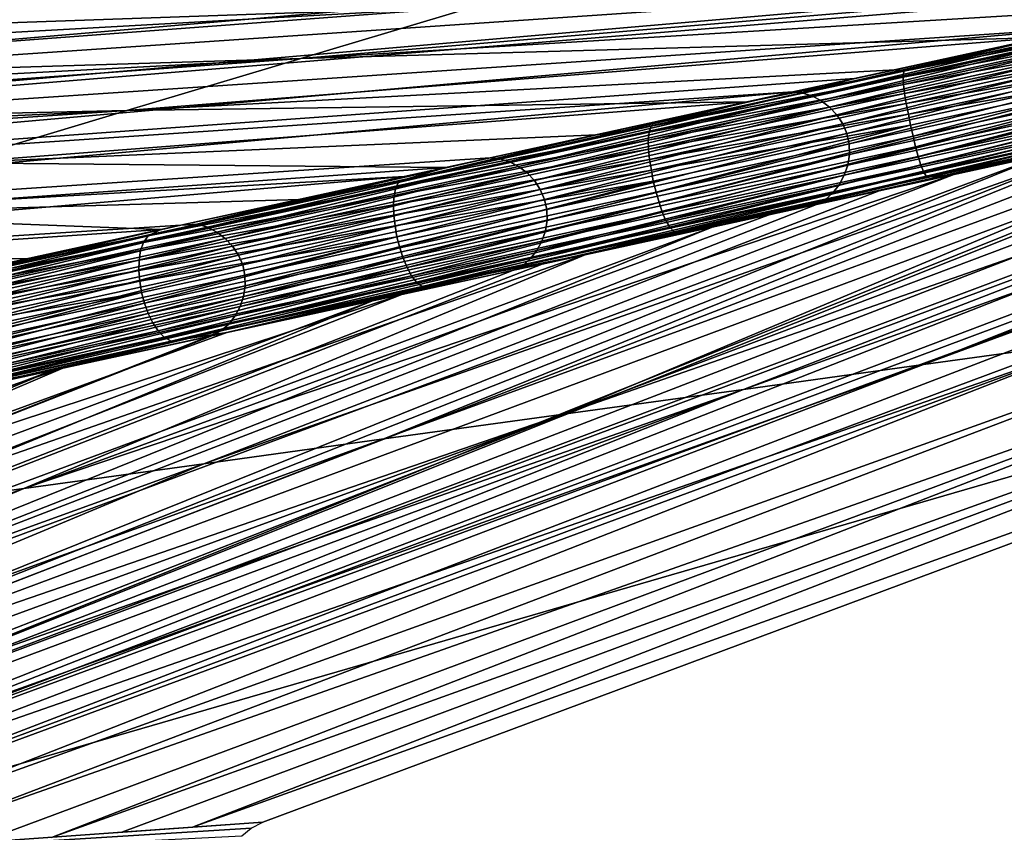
# Model space of a CAD drawing. Header units: millimetres. Extents: x -208 to -25, y 23 to 205.
# Tile 560 of 635: x -69 to -57, y 118 to 128. Entities that reach past the tile are written whole.
import ezdxf

# ---------------------------------------------------------------- set-up
doc = ezdxf.new("R2010")
doc.units = ezdxf.units.MM
doc.header["$LTSCALE"] = 65.185185
for name, color, linetype in [('162', 7, 'CONTINUOUS'), ('247', 7, 'CONTINUOUS'), ('329', 7, 'CONTINUOUS'), ('379', 7, 'CONTINUOUS'), ('412', 7, 'CONTINUOUS'), ('413', 7, 'CONTINUOUS'), ('453', 7, 'CONTINUOUS')]:
    doc.layers.add(name, color=color, linetype=linetype)

msp = doc.modelspace()

# ---------------------------------------------------------------- linework, layer by layer
at = {"layer": '162', "linetype": 'CONTINUOUS'}
for points in [[(-43.557, 128.947, 50.715), (-73.181, 117.555, 56.24), (-41.345, 129.428, 56.24), (-43.557, 128.947, 50.715)], [(-74.901, 117.433, 47.588), (-73.181, 117.555, 56.24), (-43.557, 128.947, 50.715), (-74.901, 117.433, 47.588)], [(-44.862, 128.664, 47.46), (-74.901, 117.433, 47.588), (-43.557, 128.947, 50.715), (-44.862, 128.664, 47.46)], [(-45.772, 128.466, 45.189), (-74.901, 117.433, 47.588), (-44.862, 128.664, 47.46), (-45.772, 128.466, 45.189)], [(-47.987, 127.983, 39.663), (-74.901, 117.433, 47.588), (-45.772, 128.466, 45.189), (-47.987, 127.983, 39.663)], [(-76.628, 117.31, 38.882), (-74.901, 117.433, 47.588), (-47.987, 127.983, 39.663), (-76.628, 117.31, 38.882)], [(-48.513, 127.869, 38.352), (-76.628, 117.31, 38.882), (-47.987, 127.983, 39.663), (-48.513, 127.869, 38.352)], [(-50.221, 127.498, 34.087), (-76.628, 117.31, 38.882), (-48.513, 127.869, 38.352), (-50.221, 127.498, 34.087)], [(-52.167, 127.074, 29.222), (-76.628, 117.31, 38.882), (-50.221, 127.498, 34.087), (-52.167, 127.074, 29.222)], [(-52.451, 127.013, 28.51), (-76.628, 117.31, 38.882), (-52.167, 127.074, 29.222), (-52.451, 127.013, 28.51)], [(-78.021, 117.506, 26.954), (-76.628, 117.31, 38.882), (-52.451, 127.013, 28.51), (-78.021, 117.506, 26.954)], [(-54.621, 126.541, 23.083), (-78.021, 117.506, 26.954), (-52.451, 127.013, 28.51), (-54.621, 126.541, 23.083)], [(-55.82, 126.28, 20.082), (-78.021, 117.506, 26.954), (-54.621, 126.541, 23.083), (-55.82, 126.28, 20.082)], [(-56.688, 126.092, 17.906), (-78.021, 117.506, 26.954), (-55.82, 126.28, 20.082), (-56.688, 126.092, 17.906)], [(-79.327, 117.691, 15.78), (-78.021, 117.506, 26.954), (-56.688, 126.092, 17.906), (-79.327, 117.691, 15.78)], [(-58.693, 125.656, 12.88), (-79.327, 117.691, 15.78), (-56.688, 126.092, 17.906), (-58.693, 125.656, 12.88)], [(-59.444, 125.492, 10.997), (-79.327, 117.691, 15.78), (-58.693, 125.656, 12.88), (-59.444, 125.492, 10.997)], [(-60.7, 125.219, 7.853), (-79.327, 117.691, 15.78), (-59.444, 125.492, 10.997), (-60.7, 125.219, 7.853)], [(-80.547, 117.863, 5.358), (-79.327, 117.691, 15.78), (-60.7, 125.219, 7.853), (-80.547, 117.863, 5.358)], [(-62.744, 124.774, 2.724), (-80.547, 117.863, 5.358), (-60.7, 125.219, 7.853), (-62.744, 124.774, 2.724)], [(-63.087, 124.7, 1.862), (-80.547, 117.863, 5.358), (-62.744, 124.774, 2.724), (-63.087, 124.7, 1.862)], [(-64.783, 124.331, -2.405), (-80.547, 117.863, 5.358), (-63.087, 124.7, 1.862), (-64.783, 124.331, -2.405)], [(-81.689, 118.025, -4.366), (-80.547, 117.863, 5.358), (-64.783, 124.331, -2.405), (-81.689, 118.025, -4.366)], [(-66.713, 123.911, -7.262), (-81.689, 118.025, -4.366), (-64.783, 124.331, -2.405), (-66.713, 123.911, -7.262)], [(-66.762, 123.901, -7.384), (-81.689, 118.025, -4.366), (-66.713, 123.911, -7.262), (-66.762, 123.901, -7.384)], [(-68.636, 123.494, -12.114), (-81.689, 118.025, -4.366), (-66.762, 123.901, -7.384), (-68.636, 123.494, -12.114)], [(-82.754, 118.176, -13.418), (-81.689, 118.025, -4.366), (-68.636, 123.494, -12.114), (-82.754, 118.176, -13.418)], [(-70.327, 123.126, -16.39), (-82.754, 118.176, -13.418), (-68.636, 123.494, -12.114), (-70.327, 123.126, -16.39)]]:
    msp.add_3dface(points, dxfattribs=at)
at = {"layer": '247', "linetype": 'CONTINUOUS'}
for points in [[(-59.621, 126.833, 10.941), (-59.503, 126.798, 10.897), (-55.981, 127.625, 20.061), (-59.621, 126.833, 10.941)], [(-56.172, 127.619, 19.936), (-59.621, 126.833, 10.941), (-55.981, 127.625, 20.061), (-56.172, 127.619, 19.936)], [(-58.987, 127.006, 12.88), (-59.621, 126.833, 10.941), (-56.172, 127.619, 19.936), (-58.987, 127.006, 12.88)], [(-55.981, 127.625, 20.061), (-59.503, 126.798, 10.897), (-55.862, 127.59, 20.017), (-55.981, 127.625, 20.061)], [(-59.503, 126.798, 10.897), (-59.391, 126.74, 10.857), (-55.862, 127.59, 20.017), (-59.503, 126.798, 10.897)], [(-55.862, 127.59, 20.017), (-59.391, 126.74, 10.857), (-55.751, 127.533, 19.977), (-55.862, 127.59, 20.017)], [(-59.391, 126.74, 10.857), (-59.29, 126.663, 10.823), (-55.751, 127.533, 19.977), (-59.391, 126.74, 10.857)], [(-55.751, 127.533, 19.977), (-59.29, 126.663, 10.823), (-55.649, 127.455, 19.943), (-55.751, 127.533, 19.977)], [(-59.29, 126.663, 10.823), (-59.202, 126.569, 10.796), (-55.649, 127.455, 19.943), (-59.29, 126.663, 10.823)], [(-55.649, 127.455, 19.943), (-59.202, 126.569, 10.796), (-55.561, 127.361, 19.916), (-55.649, 127.455, 19.943)], [(-59.202, 126.569, 10.796), (-59.13, 126.462, 10.777), (-55.561, 127.361, 19.916), (-59.202, 126.569, 10.796)], [(-55.561, 127.361, 19.916), (-59.13, 126.462, 10.777), (-55.49, 127.254, 19.897), (-55.561, 127.361, 19.916)], [(-59.13, 126.462, 10.777), (-59.08, 126.344, 10.767), (-55.49, 127.254, 19.897), (-59.13, 126.462, 10.777)], [(-55.49, 127.254, 19.897), (-59.08, 126.344, 10.767), (-55.439, 127.136, 19.887), (-55.49, 127.254, 19.897)], [(-59.08, 126.344, 10.767), (-59.052, 126.219, 10.767), (-55.439, 127.136, 19.887), (-59.08, 126.344, 10.767)], [(-55.439, 127.136, 19.887), (-59.052, 126.219, 10.767), (-55.412, 127.011, 19.887), (-55.439, 127.136, 19.887)], [(-59.728, 126.845, 11.021), (-59.621, 126.833, 10.941), (-58.987, 127.006, 12.88), (-59.728, 126.845, 11.021)], [(-59.052, 126.219, 10.767), (-59.05, 126.091, 10.777), (-55.412, 127.011, 19.887), (-59.052, 126.219, 10.767)], [(-55.412, 127.011, 19.887), (-59.05, 126.091, 10.777), (-55.409, 126.883, 19.897), (-55.412, 127.011, 19.887)], [(-63.37, 126.053, 1.889), (-63.256, 126.042, 1.819), (-59.728, 126.845, 11.021), (-63.37, 126.053, 1.889)], [(-59.728, 126.845, 11.021), (-63.256, 126.042, 1.819), (-59.621, 126.833, 10.941), (-59.728, 126.845, 11.021)], [(-63.256, 126.042, 1.819), (-63.138, 126.007, 1.775), (-59.621, 126.833, 10.941), (-63.256, 126.042, 1.819)], [(-59.621, 126.833, 10.941), (-63.138, 126.007, 1.775), (-59.503, 126.798, 10.897), (-59.621, 126.833, 10.941)], [(-63.138, 126.007, 1.775), (-63.026, 125.949, 1.735), (-59.503, 126.798, 10.897), (-63.138, 126.007, 1.775)], [(-59.503, 126.798, 10.897), (-63.026, 125.949, 1.735), (-59.391, 126.74, 10.857), (-59.503, 126.798, 10.897)], [(-59.05, 126.091, 10.777), (-59.07, 125.964, 10.796), (-55.409, 126.883, 19.897), (-59.05, 126.091, 10.777)], [(-55.409, 126.883, 19.897), (-59.07, 125.964, 10.796), (-55.429, 126.755, 19.916), (-55.409, 126.883, 19.897)], [(-63.026, 125.949, 1.735), (-62.925, 125.872, 1.701), (-59.391, 126.74, 10.857), (-63.026, 125.949, 1.735)], [(-59.391, 126.74, 10.857), (-62.925, 125.872, 1.701), (-59.29, 126.663, 10.823), (-59.391, 126.74, 10.857)], [(-59.07, 125.964, 10.796), (-59.111, 125.842, 10.823), (-55.429, 126.755, 19.916), (-59.07, 125.964, 10.796)], [(-55.429, 126.755, 19.916), (-59.111, 125.842, 10.823), (-55.47, 126.633, 19.943), (-55.429, 126.755, 19.916)], [(-62.925, 125.872, 1.701), (-62.837, 125.778, 1.675), (-59.29, 126.663, 10.823), (-62.925, 125.872, 1.701)], [(-59.29, 126.663, 10.823), (-62.837, 125.778, 1.675), (-59.202, 126.569, 10.796), (-59.29, 126.663, 10.823)], [(-62.837, 125.778, 1.675), (-62.766, 125.671, 1.656), (-59.202, 126.569, 10.796), (-62.837, 125.778, 1.675)], [(-59.202, 126.569, 10.796), (-62.766, 125.671, 1.656), (-59.13, 126.462, 10.777), (-59.202, 126.569, 10.796)], [(-59.111, 125.842, 10.823), (-59.171, 125.729, 10.857), (-55.47, 126.633, 19.943), (-59.111, 125.842, 10.823)], [(-55.47, 126.633, 19.943), (-59.171, 125.729, 10.857), (-55.531, 126.521, 19.977), (-55.47, 126.633, 19.943)], [(-62.766, 125.671, 1.656), (-62.715, 125.553, 1.646), (-59.13, 126.462, 10.777), (-62.766, 125.671, 1.656)], [(-59.13, 126.462, 10.777), (-62.715, 125.553, 1.646), (-59.08, 126.344, 10.767), (-59.13, 126.462, 10.777)], [(-59.171, 125.729, 10.857), (-59.249, 125.63, 10.897), (-55.531, 126.521, 19.977), (-59.171, 125.729, 10.857)], [(-55.531, 126.521, 19.977), (-59.249, 125.63, 10.897), (-55.608, 126.422, 20.017), (-55.531, 126.521, 19.977)], [(-62.715, 125.553, 1.646), (-62.688, 125.429, 1.646), (-59.08, 126.344, 10.767), (-62.715, 125.553, 1.646)], [(-59.08, 126.344, 10.767), (-62.688, 125.429, 1.646), (-59.052, 126.219, 10.767), (-59.08, 126.344, 10.767)], [(-59.444, 125.492, 10.997), (-58.693, 125.656, 12.88), (-55.702, 126.341, 20.061), (-59.444, 125.492, 10.997)], [(-59.342, 125.549, 10.941), (-59.444, 125.492, 10.997), (-55.702, 126.341, 20.061), (-59.342, 125.549, 10.941)], [(-59.249, 125.63, 10.897), (-59.342, 125.549, 10.941), (-55.608, 126.422, 20.017), (-59.249, 125.63, 10.897)], [(-55.608, 126.422, 20.017), (-59.342, 125.549, 10.941), (-55.702, 126.341, 20.061), (-55.608, 126.422, 20.017)], [(-58.693, 125.656, 12.88), (-56.688, 126.092, 17.906), (-55.702, 126.341, 20.061), (-58.693, 125.656, 12.88)], [(-62.688, 125.429, 1.646), (-62.685, 125.301, 1.656), (-59.052, 126.219, 10.767), (-62.688, 125.429, 1.646)], [(-59.052, 126.219, 10.767), (-62.685, 125.301, 1.656), (-59.05, 126.091, 10.777), (-59.052, 126.219, 10.767)], [(-62.685, 125.301, 1.656), (-62.705, 125.173, 1.675), (-59.05, 126.091, 10.777), (-62.685, 125.301, 1.656)], [(-59.05, 126.091, 10.777), (-62.705, 125.173, 1.675), (-59.07, 125.964, 10.796), (-59.05, 126.091, 10.777)], [(-64.402, 125.828, -0.705), (-66.884, 125.253, -7.307), (-63.37, 126.053, 1.889), (-64.402, 125.828, -0.705)], [(-63.37, 126.053, 1.889), (-66.884, 125.253, -7.307), (-63.256, 126.042, 1.819), (-63.37, 126.053, 1.889)], [(-66.884, 125.253, -7.307), (-66.766, 125.218, -7.35), (-63.256, 126.042, 1.819), (-66.884, 125.253, -7.307)], [(-63.256, 126.042, 1.819), (-66.766, 125.218, -7.35), (-63.138, 126.007, 1.775), (-63.256, 126.042, 1.819)], [(-66.766, 125.218, -7.35), (-66.654, 125.16, -7.39), (-63.138, 126.007, 1.775), (-66.766, 125.218, -7.35)], [(-63.138, 126.007, 1.775), (-66.654, 125.16, -7.39), (-63.026, 125.949, 1.735), (-63.138, 126.007, 1.775)], [(-62.705, 125.173, 1.675), (-62.746, 125.051, 1.701), (-59.07, 125.964, 10.796), (-62.705, 125.173, 1.675)], [(-59.07, 125.964, 10.796), (-62.746, 125.051, 1.701), (-59.111, 125.842, 10.823), (-59.07, 125.964, 10.796)], [(-66.654, 125.16, -7.39), (-66.553, 125.083, -7.423), (-63.026, 125.949, 1.735), (-66.654, 125.16, -7.39)], [(-63.026, 125.949, 1.735), (-66.553, 125.083, -7.423), (-62.925, 125.872, 1.701), (-63.026, 125.949, 1.735)], [(-66.553, 125.083, -7.423), (-66.465, 124.989, -7.45), (-62.925, 125.872, 1.701), (-66.553, 125.083, -7.423)], [(-62.925, 125.872, 1.701), (-66.465, 124.989, -7.45), (-62.837, 125.778, 1.675), (-62.925, 125.872, 1.701)], [(-62.746, 125.051, 1.701), (-62.807, 124.939, 1.735), (-59.111, 125.842, 10.823), (-62.746, 125.051, 1.701)], [(-59.111, 125.842, 10.823), (-62.807, 124.939, 1.735), (-59.171, 125.729, 10.857), (-59.111, 125.842, 10.823)], [(-67.088, 125.244, -7.468), (-66.884, 125.253, -7.307), (-64.402, 125.828, -0.705), (-67.088, 125.244, -7.468)], [(-66.465, 124.989, -7.45), (-66.394, 124.881, -7.469), (-62.837, 125.778, 1.675), (-66.465, 124.989, -7.45)], [(-62.837, 125.778, 1.675), (-66.394, 124.881, -7.469), (-62.766, 125.671, 1.656), (-62.837, 125.778, 1.675)], [(-62.807, 124.939, 1.735), (-62.884, 124.84, 1.775), (-59.171, 125.729, 10.857), (-62.807, 124.939, 1.735)], [(-59.171, 125.729, 10.857), (-62.884, 124.84, 1.775), (-59.249, 125.63, 10.897), (-59.171, 125.729, 10.857)], [(-66.394, 124.881, -7.469), (-66.343, 124.764, -7.479), (-62.766, 125.671, 1.656), (-66.394, 124.881, -7.469)], [(-62.766, 125.671, 1.656), (-66.343, 124.764, -7.479), (-62.715, 125.553, 1.646), (-62.766, 125.671, 1.656)], [(-62.884, 124.84, 1.775), (-62.977, 124.759, 1.819), (-59.249, 125.63, 10.897), (-62.884, 124.84, 1.775)], [(-59.249, 125.63, 10.897), (-62.977, 124.759, 1.819), (-59.342, 125.549, 10.941), (-59.249, 125.63, 10.897)], [(-66.343, 124.764, -7.479), (-66.316, 124.639, -7.479), (-62.715, 125.553, 1.646), (-66.343, 124.764, -7.479)], [(-62.715, 125.553, 1.646), (-66.316, 124.639, -7.479), (-62.688, 125.429, 1.646), (-62.715, 125.553, 1.646)], [(-63.087, 124.7, 1.862), (-62.744, 124.774, 2.724), (-59.342, 125.549, 10.941), (-63.087, 124.7, 1.862)], [(-62.977, 124.759, 1.819), (-63.087, 124.7, 1.862), (-59.342, 125.549, 10.941), (-62.977, 124.759, 1.819)], [(-62.744, 124.774, 2.724), (-60.7, 125.219, 7.853), (-59.342, 125.549, 10.941), (-62.744, 124.774, 2.724)], [(-60.7, 125.219, 7.853), (-59.444, 125.492, 10.997), (-59.342, 125.549, 10.941), (-60.7, 125.219, 7.853)], [(-66.316, 124.639, -7.479), (-66.314, 124.512, -7.469), (-62.688, 125.429, 1.646), (-66.316, 124.639, -7.479)], [(-62.688, 125.429, 1.646), (-66.314, 124.512, -7.469), (-62.685, 125.301, 1.656), (-62.688, 125.429, 1.646)], [(-70.502, 124.465, -16.436), (-70.384, 124.43, -16.479), (-66.884, 125.253, -7.307), (-70.502, 124.465, -16.436)], [(-67.088, 125.244, -7.468), (-70.502, 124.465, -16.436), (-66.884, 125.253, -7.307), (-67.088, 125.244, -7.468)], [(-69.537, 124.711, -13.65), (-70.502, 124.465, -16.436), (-67.088, 125.244, -7.468), (-69.537, 124.711, -13.65)], [(-66.884, 125.253, -7.307), (-70.384, 124.43, -16.479), (-66.766, 125.218, -7.35), (-66.884, 125.253, -7.307)], [(-66.314, 124.512, -7.469), (-66.334, 124.385, -7.45), (-62.685, 125.301, 1.656), (-66.314, 124.512, -7.469)], [(-62.685, 125.301, 1.656), (-66.334, 124.385, -7.45), (-62.705, 125.173, 1.675), (-62.685, 125.301, 1.656)], [(-70.384, 124.43, -16.479), (-70.273, 124.372, -16.519), (-66.766, 125.218, -7.35), (-70.384, 124.43, -16.479)], [(-66.766, 125.218, -7.35), (-70.273, 124.372, -16.519), (-66.654, 125.16, -7.39), (-66.766, 125.218, -7.35)], [(-70.273, 124.372, -16.519), (-70.172, 124.295, -16.552), (-66.654, 125.16, -7.39), (-70.273, 124.372, -16.519)], [(-66.654, 125.16, -7.39), (-70.172, 124.295, -16.552), (-66.553, 125.083, -7.423), (-66.654, 125.16, -7.39)], [(-66.334, 124.385, -7.45), (-66.375, 124.263, -7.423), (-62.705, 125.173, 1.675), (-66.334, 124.385, -7.45)], [(-62.705, 125.173, 1.675), (-66.375, 124.263, -7.423), (-62.746, 125.051, 1.701), (-62.705, 125.173, 1.675)], [(-70.172, 124.295, -16.552), (-70.084, 124.201, -16.578), (-66.553, 125.083, -7.423), (-70.172, 124.295, -16.552)], [(-66.553, 125.083, -7.423), (-70.084, 124.201, -16.578), (-66.465, 124.989, -7.45), (-66.553, 125.083, -7.423)], [(-66.375, 124.263, -7.423), (-66.435, 124.15, -7.39), (-62.746, 125.051, 1.701), (-66.375, 124.263, -7.423)], [(-62.746, 125.051, 1.701), (-66.435, 124.15, -7.39), (-62.807, 124.939, 1.735), (-62.746, 125.051, 1.701)], [(-70.084, 124.201, -16.578), (-70.013, 124.094, -16.597), (-66.465, 124.989, -7.45), (-70.084, 124.201, -16.578)], [(-66.465, 124.989, -7.45), (-70.013, 124.094, -16.597), (-66.394, 124.881, -7.469), (-66.465, 124.989, -7.45)], [(-66.435, 124.15, -7.39), (-66.512, 124.051, -7.35), (-62.807, 124.939, 1.735), (-66.435, 124.15, -7.39)], [(-62.807, 124.939, 1.735), (-66.512, 124.051, -7.35), (-62.884, 124.84, 1.775), (-62.807, 124.939, 1.735)], [(-70.013, 124.094, -16.597), (-69.963, 123.977, -16.607), (-66.394, 124.881, -7.469), (-70.013, 124.094, -16.597)], [(-66.394, 124.881, -7.469), (-69.963, 123.977, -16.607), (-66.343, 124.764, -7.479), (-66.394, 124.881, -7.469)], [(-66.512, 124.051, -7.35), (-66.605, 123.97, -7.307), (-62.884, 124.84, 1.775), (-66.512, 124.051, -7.35)], [(-62.884, 124.84, 1.775), (-66.605, 123.97, -7.307), (-62.977, 124.759, 1.819), (-62.884, 124.84, 1.775)], [(-69.963, 123.977, -16.607), (-69.936, 123.852, -16.607), (-66.343, 124.764, -7.479), (-69.963, 123.977, -16.607)], [(-66.343, 124.764, -7.479), (-69.936, 123.852, -16.607), (-66.316, 124.639, -7.479), (-66.343, 124.764, -7.479)], [(-66.713, 123.911, -7.262), (-64.783, 124.331, -2.405), (-62.977, 124.759, 1.819), (-66.713, 123.911, -7.262)], [(-66.605, 123.97, -7.307), (-66.713, 123.911, -7.262), (-62.977, 124.759, 1.819), (-66.605, 123.97, -7.307)], [(-64.783, 124.331, -2.405), (-63.087, 124.7, 1.862), (-62.977, 124.759, 1.819), (-64.783, 124.331, -2.405)], [(-69.936, 123.852, -16.607), (-69.933, 123.725, -16.597), (-66.316, 124.639, -7.479), (-69.936, 123.852, -16.607)], [(-66.316, 124.639, -7.479), (-69.933, 123.725, -16.597), (-66.314, 124.512, -7.469), (-66.316, 124.639, -7.479)], [(-69.933, 123.725, -16.597), (-69.953, 123.598, -16.578), (-66.314, 124.512, -7.469), (-69.933, 123.725, -16.597)], [(-66.314, 124.512, -7.469), (-69.953, 123.598, -16.578), (-66.334, 124.385, -7.45), (-66.314, 124.512, -7.469)], [(-69.953, 123.598, -16.578), (-69.993, 123.476, -16.552), (-66.334, 124.385, -7.45), (-69.953, 123.598, -16.578)], [(-66.334, 124.385, -7.45), (-69.993, 123.476, -16.552), (-66.375, 124.263, -7.423), (-66.334, 124.385, -7.45)], [(-69.993, 123.476, -16.552), (-70.053, 123.364, -16.519), (-66.375, 124.263, -7.423), (-69.993, 123.476, -16.552)], [(-66.375, 124.263, -7.423), (-70.053, 123.364, -16.519), (-66.435, 124.15, -7.39), (-66.375, 124.263, -7.423)], [(-70.053, 123.364, -16.519), (-70.131, 123.265, -16.479), (-66.435, 124.15, -7.39), (-70.053, 123.364, -16.519)], [(-66.435, 124.15, -7.39), (-70.131, 123.265, -16.479), (-66.512, 124.051, -7.35), (-66.435, 124.15, -7.39)], [(-70.327, 123.126, -16.39), (-68.636, 123.494, -12.114), (-66.605, 123.97, -7.307), (-70.327, 123.126, -16.39)], [(-70.223, 123.184, -16.436), (-70.327, 123.126, -16.39), (-66.605, 123.97, -7.307), (-70.223, 123.184, -16.436)], [(-70.131, 123.265, -16.479), (-70.223, 123.184, -16.436), (-66.512, 124.051, -7.35), (-70.131, 123.265, -16.479)], [(-66.512, 124.051, -7.35), (-70.223, 123.184, -16.436), (-66.605, 123.97, -7.307), (-66.512, 124.051, -7.35)], [(-68.636, 123.494, -12.114), (-66.762, 123.901, -7.384), (-66.605, 123.97, -7.307), (-68.636, 123.494, -12.114)], [(-66.762, 123.901, -7.384), (-66.713, 123.911, -7.262), (-66.605, 123.97, -7.307), (-66.762, 123.901, -7.384)]]:
    msp.add_3dface(points, dxfattribs=at)
at = {"layer": '329', "linetype": 'CONTINUOUS'}
for points in [[(-75.462, 127.455, 8.56), (-75.025, 127.738, 12.66), (-61.463, 128.502, 10.632), (-75.462, 127.455, 8.56)], [(-63.554, 127.874, 3.03), (-75.462, 127.455, 8.56), (-61.463, 128.502, 10.632), (-63.554, 127.874, 3.03)], [(-65.646, 127.247, -4.571), (-63.554, 127.874, 3.03), (-52.971, 128.314, -0.505), (-65.646, 127.247, -4.571)], [(-54.892, 127.896, -4.881), (-65.646, 127.247, -4.571), (-52.971, 128.314, -0.505), (-54.892, 127.896, -4.881)], [(-76.294, 126.917, 0.765), (-75.885, 127.182, 4.597), (-63.554, 127.874, 3.03), (-76.294, 126.917, 0.765)], [(-65.646, 127.247, -4.571), (-76.294, 126.917, 0.765), (-63.554, 127.874, 3.03), (-65.646, 127.247, -4.571)], [(-75.885, 127.182, 4.597), (-75.462, 127.455, 8.56), (-63.554, 127.874, 3.03), (-75.885, 127.182, 4.597)], [(-56.719, 127.498, -9.05), (-65.646, 127.247, -4.571), (-54.892, 127.896, -4.881), (-56.719, 127.498, -9.05)], [(-67.737, 126.62, -12.172), (-65.646, 127.247, -4.571), (-56.719, 127.498, -9.05), (-67.737, 126.62, -12.172)], [(-58.495, 127.112, -13.111), (-67.737, 126.62, -12.172), (-56.719, 127.498, -9.05), (-58.495, 127.112, -13.111)], [(-77.072, 126.414, -6.508), (-76.69, 126.662, -2.933), (-65.646, 127.247, -4.571), (-77.072, 126.414, -6.508)], [(-67.737, 126.62, -12.172), (-77.072, 126.414, -6.508), (-65.646, 127.247, -4.571), (-67.737, 126.62, -12.172)], [(-76.69, 126.662, -2.933), (-76.294, 126.917, 0.765), (-65.646, 127.247, -4.571), (-76.69, 126.662, -2.933)], [(-60.275, 126.724, -17.181), (-67.737, 126.62, -12.172), (-58.495, 127.112, -13.111), (-60.275, 126.724, -17.181)], [(-69.828, 125.993, -19.774), (-67.737, 126.62, -12.172), (-60.275, 126.724, -17.181), (-69.828, 125.993, -19.774)], [(-62.09, 126.33, -21.338), (-69.828, 125.993, -19.774), (-60.275, 126.724, -17.181), (-62.09, 126.33, -21.338)], [(-77.8, 125.944, -13.291), (-77.442, 126.175, -9.96), (-67.737, 126.62, -12.172), (-77.8, 125.944, -13.291)], [(-69.828, 125.993, -19.774), (-77.8, 125.944, -13.291), (-67.737, 126.62, -12.172), (-69.828, 125.993, -19.774)], [(-77.442, 126.175, -9.96), (-77.072, 126.414, -6.508), (-67.737, 126.62, -12.172), (-77.442, 126.175, -9.96)], [(-63.902, 125.935, -25.505), (-69.828, 125.993, -19.774), (-62.09, 126.33, -21.338), (-63.902, 125.935, -25.505)], [(-71.92, 125.365, -27.375), (-69.828, 125.993, -19.774), (-63.902, 125.935, -25.505), (-71.92, 125.365, -27.375)], [(-65.662, 125.552, -29.563), (-71.92, 125.365, -27.375), (-63.902, 125.935, -25.505), (-65.662, 125.552, -29.563)], [(-67.329, 125.189, -33.415), (-71.92, 125.365, -27.375), (-65.662, 125.552, -29.563), (-67.329, 125.189, -33.415)], [(-74.011, 124.738, -34.976), (-71.92, 125.365, -27.375), (-67.329, 125.189, -33.415), (-74.011, 124.738, -34.976)], [(-68.922, 124.843, -37.111), (-74.011, 124.738, -34.976), (-67.329, 125.189, -33.415), (-68.922, 124.843, -37.111)], [(-70.496, 124.5, -40.77), (-74.011, 124.738, -34.976), (-68.922, 124.843, -37.111), (-70.496, 124.5, -40.77)]]:
    msp.add_3dface(points, dxfattribs=at)
at = {"layer": '379', "linetype": 'CONTINUOUS'}
for points in [[(-41.345, 129.428, 56.24), (-73.181, 117.555, 56.24), (-47.346, 125.055, 56.24), (-41.345, 129.428, 56.24)], [(-47.346, 125.055, 56.24), (-73.181, 117.555, 56.24), (-66.1, 118.061, 56.24), (-47.346, 125.055, 56.24)], [(-66.1, 118.061, 56.24), (-73.181, 117.555, 56.24), (-66.24, 117.99, 56.24), (-66.1, 118.061, 56.24)], [(-66.24, 117.99, 56.24), (-73.181, 117.555, 56.24), (-66.356, 117.898, 56.24), (-66.24, 117.99, 56.24)]]:
    msp.add_3dface(points, dxfattribs=at)
at = {"layer": '412', "linetype": 'CONTINUOUS'}
for points in [[(-56.719, 127.498, -9.05), (-55.348, 127.757, -6.265), (-58.394, 127.094, -13.22), (-56.719, 127.498, -9.05)], [(-55.348, 127.757, -6.265), (-55.343, 127.69, -6.587), (-58.394, 127.094, -13.22), (-55.348, 127.757, -6.265)], [(-55.343, 127.69, -6.587), (-55.325, 127.602, -6.855), (-58.405, 127.024, -13.577), (-55.343, 127.69, -6.587)], [(-55.343, 127.69, -6.587), (-58.405, 127.024, -13.577), (-58.394, 127.094, -13.22), (-55.343, 127.69, -6.587)], [(-58.495, 127.112, -13.111), (-56.719, 127.498, -9.05), (-58.394, 127.094, -13.22), (-58.495, 127.112, -13.111)], [(-55.325, 127.602, -6.855), (-58.4, 126.933, -13.875), (-58.405, 127.024, -13.577), (-55.325, 127.602, -6.855)], [(-55.325, 127.602, -6.855), (-55.302, 127.497, -7.073), (-58.4, 126.933, -13.875), (-55.325, 127.602, -6.855)], [(-55.302, 127.497, -7.073), (-58.387, 126.825, -14.118), (-58.4, 126.933, -13.875), (-55.302, 127.497, -7.073)], [(-55.302, 127.497, -7.073), (-55.273, 127.378, -7.236), (-58.387, 126.825, -14.118), (-55.302, 127.497, -7.073)], [(-55.273, 127.378, -7.236), (-58.366, 126.705, -14.298), (-58.387, 126.825, -14.118), (-55.273, 127.378, -7.236)], [(-55.273, 127.378, -7.236), (-55.242, 127.251, -7.335), (-58.366, 126.705, -14.298), (-55.273, 127.378, -7.236)], [(-55.242, 127.251, -7.335), (-58.34, 126.577, -14.408), (-58.366, 126.705, -14.298), (-55.242, 127.251, -7.335)], [(-55.242, 127.251, -7.335), (-55.216, 127.118, -7.378), (-58.34, 126.577, -14.408), (-55.242, 127.251, -7.335)], [(-58.405, 127.024, -13.577), (-58.4, 126.933, -13.875), (-61.458, 126.359, -20.571), (-58.405, 127.024, -13.577)], [(-58.405, 127.024, -13.577), (-61.458, 126.359, -20.571), (-61.432, 126.433, -20.178), (-58.405, 127.024, -13.577)], [(-60.275, 126.724, -17.181), (-58.394, 127.094, -13.22), (-61.432, 126.433, -20.178), (-60.275, 126.724, -17.181)], [(-58.394, 127.094, -13.22), (-58.405, 127.024, -13.577), (-61.432, 126.433, -20.178), (-58.394, 127.094, -13.22)], [(-60.275, 126.724, -17.181), (-58.495, 127.112, -13.111), (-58.394, 127.094, -13.22), (-60.275, 126.724, -17.181)], [(-55.216, 127.118, -7.378), (-58.316, 126.444, -14.455), (-58.34, 126.577, -14.408), (-55.216, 127.118, -7.378)], [(-55.216, 127.118, -7.378), (-58.284, 126.312, -14.41), (-58.316, 126.444, -14.455), (-55.216, 127.118, -7.378)], [(-55.185, 126.986, -7.336), (-58.284, 126.312, -14.41), (-55.216, 127.118, -7.378), (-55.185, 126.986, -7.336)], [(-58.4, 126.933, -13.875), (-58.387, 126.825, -14.118), (-61.467, 126.265, -20.899), (-58.4, 126.933, -13.875)], [(-58.4, 126.933, -13.875), (-61.467, 126.265, -20.899), (-61.458, 126.359, -20.571), (-58.4, 126.933, -13.875)], [(-55.185, 126.986, -7.336), (-58.253, 126.185, -14.296), (-58.284, 126.312, -14.41), (-55.185, 126.986, -7.336)], [(-55.16, 126.858, -7.234), (-58.253, 126.185, -14.296), (-55.185, 126.986, -7.336), (-55.16, 126.858, -7.234)], [(-58.387, 126.825, -14.118), (-61.464, 126.156, -21.166), (-61.467, 126.265, -20.899), (-58.387, 126.825, -14.118)], [(-58.387, 126.825, -14.118), (-58.366, 126.705, -14.298), (-61.464, 126.156, -21.166), (-58.387, 126.825, -14.118)], [(-55.16, 126.858, -7.234), (-58.222, 126.068, -14.115), (-58.253, 126.185, -14.296), (-55.16, 126.858, -7.234)], [(-55.137, 126.738, -7.071), (-58.222, 126.068, -14.115), (-55.16, 126.858, -7.234), (-55.137, 126.738, -7.071)], [(-62.09, 126.33, -21.338), (-60.275, 126.724, -17.181), (-61.432, 126.433, -20.178), (-62.09, 126.33, -21.338)], [(-58.366, 126.705, -14.298), (-61.451, 126.034, -21.364), (-61.464, 126.156, -21.166), (-58.366, 126.705, -14.298)], [(-58.366, 126.705, -14.298), (-58.34, 126.577, -14.408), (-61.451, 126.034, -21.364), (-58.366, 126.705, -14.298)], [(-55.137, 126.738, -7.071), (-58.189, 125.965, -13.872), (-58.222, 126.068, -14.115), (-55.137, 126.738, -7.071)], [(-55.115, 126.633, -6.852), (-58.189, 125.965, -13.872), (-55.137, 126.738, -7.071), (-55.115, 126.633, -6.852)], [(-58.34, 126.577, -14.408), (-61.43, 125.905, -21.485), (-61.451, 126.034, -21.364), (-58.34, 126.577, -14.408)], [(-58.34, 126.577, -14.408), (-58.316, 126.444, -14.455), (-61.43, 125.905, -21.485), (-58.34, 126.577, -14.408)], [(-55.115, 126.633, -6.852), (-58.156, 125.88, -13.573), (-58.189, 125.965, -13.872), (-55.115, 126.633, -6.852)], [(-55.094, 126.546, -6.583), (-58.156, 125.88, -13.573), (-55.115, 126.633, -6.852), (-55.094, 126.546, -6.583)], [(-55.094, 126.546, -6.583), (-58.117, 125.821, -13.215), (-58.156, 125.88, -13.573), (-55.094, 126.546, -6.583)], [(-55.071, 126.483, -6.261), (-58.117, 125.821, -13.215), (-55.094, 126.546, -6.583), (-55.071, 126.483, -6.261)], [(-62.09, 126.33, -21.338), (-61.432, 126.433, -20.178), (-64.461, 125.773, -27.14), (-62.09, 126.33, -21.338)], [(-61.432, 126.433, -20.178), (-61.458, 126.359, -20.571), (-64.461, 125.773, -27.14), (-61.432, 126.433, -20.178)], [(-58.316, 126.444, -14.455), (-61.408, 125.771, -21.537), (-61.43, 125.905, -21.485), (-58.316, 126.444, -14.455)], [(-58.316, 126.444, -14.455), (-61.374, 125.641, -21.486), (-61.408, 125.771, -21.537), (-58.316, 126.444, -14.455)], [(-58.284, 126.312, -14.41), (-61.374, 125.641, -21.486), (-58.316, 126.444, -14.455), (-58.284, 126.312, -14.41)], [(-58.117, 125.821, -13.215), (-55.071, 126.483, -6.261), (-57.793, 125.853, -12.177), (-58.117, 125.821, -13.215)], [(-57.793, 125.853, -12.177), (-55.071, 126.483, -6.261), (-55.592, 126.331, -7.147), (-57.793, 125.853, -12.177)], [(-61.458, 126.359, -20.571), (-61.467, 126.265, -20.899), (-64.503, 125.696, -27.569), (-61.458, 126.359, -20.571)], [(-61.458, 126.359, -20.571), (-64.503, 125.696, -27.569), (-64.461, 125.773, -27.14), (-61.458, 126.359, -20.571)], [(-63.902, 125.935, -25.505), (-62.09, 126.33, -21.338), (-64.461, 125.773, -27.14), (-63.902, 125.935, -25.505)], [(-58.284, 126.312, -14.41), (-61.338, 125.515, -21.361), (-61.374, 125.641, -21.486), (-58.284, 126.312, -14.41)], [(-58.253, 126.185, -14.296), (-61.338, 125.515, -21.361), (-58.284, 126.312, -14.41), (-58.253, 126.185, -14.296)], [(-61.467, 126.265, -20.899), (-61.464, 126.156, -21.166), (-64.524, 125.6, -27.927), (-61.467, 126.265, -20.899)], [(-61.467, 126.265, -20.899), (-64.524, 125.6, -27.927), (-64.503, 125.696, -27.569), (-61.467, 126.265, -20.899)], [(-61.464, 126.156, -21.166), (-61.451, 126.034, -21.364), (-64.532, 125.488, -28.218), (-61.464, 126.156, -21.166)], [(-61.464, 126.156, -21.166), (-64.532, 125.488, -28.218), (-64.524, 125.6, -27.927), (-61.464, 126.156, -21.166)], [(-58.253, 126.185, -14.296), (-61.299, 125.399, -21.163), (-61.338, 125.515, -21.361), (-58.253, 126.185, -14.296)], [(-58.222, 126.068, -14.115), (-61.299, 125.399, -21.163), (-58.253, 126.185, -14.296), (-58.222, 126.068, -14.115)], [(-61.451, 126.034, -21.364), (-64.527, 125.364, -28.434), (-64.532, 125.488, -28.218), (-61.451, 126.034, -21.364)], [(-61.451, 126.034, -21.364), (-61.43, 125.905, -21.485), (-64.527, 125.364, -28.434), (-61.451, 126.034, -21.364)], [(-58.222, 126.068, -14.115), (-61.256, 125.298, -20.895), (-61.299, 125.399, -21.163), (-58.222, 126.068, -14.115)], [(-58.189, 125.965, -13.872), (-61.256, 125.298, -20.895), (-58.222, 126.068, -14.115), (-58.189, 125.965, -13.872)], [(-58.189, 125.965, -13.872), (-61.209, 125.217, -20.567), (-61.256, 125.298, -20.895), (-58.189, 125.965, -13.872)], [(-58.156, 125.88, -13.573), (-61.209, 125.217, -20.567), (-58.189, 125.965, -13.872), (-58.156, 125.88, -13.573)], [(-65.662, 125.552, -29.563), (-63.902, 125.935, -25.505), (-64.461, 125.773, -27.14), (-65.662, 125.552, -29.563)], [(-61.43, 125.905, -21.485), (-64.511, 125.235, -28.566), (-64.527, 125.364, -28.434), (-61.43, 125.905, -21.485)], [(-61.43, 125.905, -21.485), (-61.408, 125.771, -21.537), (-64.511, 125.235, -28.566), (-61.43, 125.905, -21.485)], [(-58.156, 125.88, -13.573), (-61.155, 125.161, -20.173), (-61.209, 125.217, -20.567), (-58.156, 125.88, -13.573)], [(-58.117, 125.821, -13.215), (-61.155, 125.161, -20.173), (-58.156, 125.88, -13.573), (-58.117, 125.821, -13.215)], [(-59.982, 125.377, -17.181), (-58.117, 125.821, -13.215), (-57.793, 125.853, -12.177), (-59.982, 125.377, -17.181)], [(-65.662, 125.552, -29.563), (-64.461, 125.773, -27.14), (-67.48, 125.116, -34.106), (-65.662, 125.552, -29.563)], [(-64.461, 125.773, -27.14), (-64.503, 125.696, -27.569), (-67.48, 125.116, -34.106), (-64.461, 125.773, -27.14)], [(-61.408, 125.771, -21.537), (-64.491, 125.101, -28.622), (-64.511, 125.235, -28.566), (-61.408, 125.771, -21.537)], [(-61.408, 125.771, -21.537), (-64.454, 124.971, -28.567), (-64.491, 125.101, -28.622), (-61.408, 125.771, -21.537)], [(-61.374, 125.641, -21.486), (-64.454, 124.971, -28.567), (-61.408, 125.771, -21.537), (-61.374, 125.641, -21.486)], [(-61.155, 125.161, -20.173), (-58.117, 125.821, -13.215), (-59.982, 125.377, -17.181), (-61.155, 125.161, -20.173)], [(-64.524, 125.6, -27.927), (-64.532, 125.488, -28.218), (-67.571, 124.936, -34.959), (-64.524, 125.6, -27.927)], [(-64.524, 125.6, -27.927), (-67.571, 124.936, -34.959), (-67.537, 125.035, -34.572), (-64.524, 125.6, -27.927)], [(-64.503, 125.696, -27.569), (-64.524, 125.6, -27.927), (-67.537, 125.035, -34.572), (-64.503, 125.696, -27.569)], [(-64.503, 125.696, -27.569), (-67.537, 125.035, -34.572), (-67.48, 125.116, -34.106), (-64.503, 125.696, -27.569)], [(-61.374, 125.641, -21.486), (-64.414, 124.846, -28.431), (-64.454, 124.971, -28.567), (-61.374, 125.641, -21.486)], [(-61.338, 125.515, -21.361), (-64.414, 124.846, -28.431), (-61.374, 125.641, -21.486), (-61.338, 125.515, -21.361)], [(-64.532, 125.488, -28.218), (-64.527, 125.364, -28.434), (-67.589, 124.822, -35.274), (-64.532, 125.488, -28.218)], [(-64.532, 125.488, -28.218), (-67.589, 124.822, -35.274), (-67.571, 124.936, -34.959), (-64.532, 125.488, -28.218)], [(-67.329, 125.189, -33.415), (-65.662, 125.552, -29.563), (-67.48, 125.116, -34.106), (-67.329, 125.189, -33.415)], [(-61.338, 125.515, -21.361), (-64.368, 124.732, -28.215), (-64.414, 124.846, -28.431), (-61.338, 125.515, -21.361)], [(-61.299, 125.399, -21.163), (-64.368, 124.732, -28.215), (-61.338, 125.515, -21.361), (-61.299, 125.399, -21.163)], [(-64.527, 125.364, -28.434), (-64.511, 125.235, -28.566), (-67.592, 124.697, -35.508), (-64.527, 125.364, -28.434)], [(-64.527, 125.364, -28.434), (-67.592, 124.697, -35.508), (-67.589, 124.822, -35.274), (-64.527, 125.364, -28.434)], [(-61.299, 125.399, -21.163), (-64.314, 124.634, -27.923), (-64.368, 124.732, -28.215), (-61.299, 125.399, -21.163)], [(-61.256, 125.298, -20.895), (-64.314, 124.634, -27.923), (-61.299, 125.399, -21.163), (-61.256, 125.298, -20.895)], [(-62.217, 124.89, -22.303), (-61.155, 125.161, -20.173), (-59.982, 125.377, -17.181), (-62.217, 124.89, -22.303)], [(-61.256, 125.298, -20.895), (-64.254, 124.556, -27.564), (-64.314, 124.634, -27.923), (-61.256, 125.298, -20.895)], [(-61.209, 125.217, -20.567), (-64.254, 124.556, -27.564), (-61.256, 125.298, -20.895), (-61.209, 125.217, -20.567)], [(-68.922, 124.843, -37.111), (-67.329, 125.189, -33.415), (-67.48, 125.116, -34.106), (-68.922, 124.843, -37.111)], [(-64.511, 125.235, -28.566), (-67.58, 124.567, -35.652), (-67.592, 124.697, -35.508), (-64.511, 125.235, -28.566)], [(-64.511, 125.235, -28.566), (-64.491, 125.101, -28.622), (-67.58, 124.567, -35.652), (-64.511, 125.235, -28.566)], [(-61.209, 125.217, -20.567), (-64.184, 124.503, -27.134), (-64.254, 124.556, -27.564), (-61.209, 125.217, -20.567)], [(-61.155, 125.161, -20.173), (-64.184, 124.503, -27.134), (-61.209, 125.217, -20.567), (-61.155, 125.161, -20.173)], [(-64.184, 124.503, -27.134), (-61.155, 125.161, -20.173), (-62.217, 124.89, -22.303), (-64.184, 124.503, -27.134)], [(-67.537, 125.035, -34.572), (-67.571, 124.936, -34.959), (-70.553, 124.378, -41.581), (-67.537, 125.035, -34.572)], [(-67.537, 125.035, -34.572), (-70.553, 124.378, -41.581), (-70.482, 124.462, -41.08), (-67.537, 125.035, -34.572)], [(-68.922, 124.843, -37.111), (-67.48, 125.116, -34.106), (-70.482, 124.462, -41.08), (-68.922, 124.843, -37.111)], [(-67.48, 125.116, -34.106), (-67.537, 125.035, -34.572), (-70.482, 124.462, -41.08), (-67.48, 125.116, -34.106)], [(-64.491, 125.101, -28.622), (-67.562, 124.433, -35.713), (-67.58, 124.567, -35.652), (-64.491, 125.101, -28.622)], [(-64.491, 125.101, -28.622), (-67.524, 124.303, -35.653), (-67.562, 124.433, -35.713), (-64.491, 125.101, -28.622)], [(-64.454, 124.971, -28.567), (-67.524, 124.303, -35.653), (-64.491, 125.101, -28.622), (-64.454, 124.971, -28.567)], [(-67.571, 124.936, -34.959), (-67.589, 124.822, -35.274), (-70.6, 124.276, -41.999), (-67.571, 124.936, -34.959)], [(-67.571, 124.936, -34.959), (-70.6, 124.276, -41.999), (-70.553, 124.378, -41.581), (-67.571, 124.936, -34.959)], [(-64.454, 124.971, -28.567), (-67.479, 124.18, -35.506), (-67.524, 124.303, -35.653), (-64.454, 124.971, -28.567)], [(-64.414, 124.846, -28.431), (-67.479, 124.18, -35.506), (-64.454, 124.971, -28.567), (-64.414, 124.846, -28.431)], [(-64.431, 124.41, -27.399), (-64.184, 124.503, -27.134), (-62.217, 124.89, -22.303), (-64.431, 124.41, -27.399)], [(-67.589, 124.822, -35.274), (-67.592, 124.697, -35.508), (-70.628, 124.16, -42.339), (-67.589, 124.822, -35.274)], [(-67.589, 124.822, -35.274), (-70.628, 124.16, -42.339), (-70.6, 124.276, -41.999), (-67.589, 124.822, -35.274)], [(-70.496, 124.5, -40.77), (-68.922, 124.843, -37.111), (-70.482, 124.462, -41.08), (-70.496, 124.5, -40.77)], [(-64.414, 124.846, -28.431), (-67.425, 124.068, -35.272), (-67.479, 124.18, -35.506), (-64.414, 124.846, -28.431)], [(-64.368, 124.732, -28.215), (-67.425, 124.068, -35.272), (-64.414, 124.846, -28.431), (-64.368, 124.732, -28.215)], [(-67.592, 124.697, -35.508), (-67.58, 124.567, -35.652), (-70.638, 124.034, -42.591), (-67.592, 124.697, -35.508)], [(-67.592, 124.697, -35.508), (-70.638, 124.034, -42.591), (-70.628, 124.16, -42.339), (-67.592, 124.697, -35.508)], [(-64.368, 124.732, -28.215), (-67.361, 123.972, -34.955), (-67.425, 124.068, -35.272), (-64.368, 124.732, -28.215)], [(-64.314, 124.634, -27.923), (-67.361, 123.972, -34.955), (-64.368, 124.732, -28.215), (-64.314, 124.634, -27.923)], [(-67.58, 124.567, -35.652), (-70.631, 123.903, -42.745), (-70.638, 124.034, -42.591), (-67.58, 124.567, -35.652)], [(-67.58, 124.567, -35.652), (-67.562, 124.433, -35.713), (-70.631, 123.903, -42.745), (-67.58, 124.567, -35.652)], [(-64.314, 124.634, -27.923), (-67.288, 123.896, -34.566), (-67.361, 123.972, -34.955), (-64.314, 124.634, -27.923)], [(-64.254, 124.556, -27.564), (-67.288, 123.896, -34.566), (-64.314, 124.634, -27.923), (-64.254, 124.556, -27.564)], [(-64.254, 124.556, -27.564), (-67.203, 123.847, -34.101), (-67.288, 123.896, -34.566), (-64.254, 124.556, -27.564)], [(-64.184, 124.503, -27.134), (-67.203, 123.847, -34.101), (-64.254, 124.556, -27.564), (-64.184, 124.503, -27.134)], [(-67.562, 124.433, -35.713), (-70.615, 123.769, -42.81), (-70.631, 123.903, -42.745), (-67.562, 124.433, -35.713)], [(-67.562, 124.433, -35.713), (-70.575, 123.64, -42.746), (-70.615, 123.769, -42.81), (-67.562, 124.433, -35.713)], [(-67.524, 124.303, -35.653), (-70.575, 123.64, -42.746), (-67.562, 124.433, -35.713), (-67.524, 124.303, -35.653)], [(-67.203, 123.847, -34.101), (-64.184, 124.503, -27.134), (-66.534, 123.952, -32.252), (-67.203, 123.847, -34.101)], [(-66.534, 123.952, -32.252), (-64.184, 124.503, -27.134), (-64.431, 124.41, -27.399), (-66.534, 123.952, -32.252)], [(-67.524, 124.303, -35.653), (-70.526, 123.518, -42.588), (-70.575, 123.64, -42.746), (-67.524, 124.303, -35.653)], [(-67.479, 124.18, -35.506), (-70.526, 123.518, -42.588), (-67.524, 124.303, -35.653), (-67.479, 124.18, -35.506)], [(-67.479, 124.18, -35.506), (-70.464, 123.408, -42.336), (-70.526, 123.518, -42.588), (-67.479, 124.18, -35.506)], [(-67.425, 124.068, -35.272), (-70.464, 123.408, -42.336), (-67.479, 124.18, -35.506), (-67.425, 124.068, -35.272)], [(-67.425, 124.068, -35.272), (-70.39, 123.315, -41.994), (-70.464, 123.408, -42.336), (-67.425, 124.068, -35.272)], [(-67.361, 123.972, -34.955), (-70.39, 123.315, -41.994), (-67.425, 124.068, -35.272), (-67.361, 123.972, -34.955)], [(-67.361, 123.972, -34.955), (-70.305, 123.241, -41.576), (-70.39, 123.315, -41.994), (-67.361, 123.972, -34.955)], [(-67.288, 123.896, -34.566), (-70.305, 123.241, -41.576), (-67.361, 123.972, -34.955), (-67.288, 123.896, -34.566)], [(-68.508, 123.523, -36.83), (-67.203, 123.847, -34.101), (-66.534, 123.952, -32.252), (-68.508, 123.523, -36.83)], [(-67.288, 123.896, -34.566), (-70.205, 123.195, -41.074), (-70.305, 123.241, -41.576), (-67.288, 123.896, -34.566)], [(-67.203, 123.847, -34.101), (-70.205, 123.195, -41.074), (-67.288, 123.896, -34.566), (-67.203, 123.847, -34.101)], [(-70.205, 123.195, -41.074), (-67.203, 123.847, -34.101), (-68.508, 123.523, -36.83), (-70.205, 123.195, -41.074)], [(-70.447, 123.102, -41.338), (-70.205, 123.195, -41.074), (-68.508, 123.523, -36.83), (-70.447, 123.102, -41.338)]]:
    msp.add_3dface(points, dxfattribs=at)
at = {"layer": '413', "linetype": 'CONTINUOUS'}
for points in [[(-45.936, 128.431, 14.806), (-43.513, 128.957, 20.301), (-58.159, 123.565, 18.239), (-45.936, 128.431, 14.806)], [(-43.513, 128.957, 20.301), (-55.997, 123.863, 25.839), (-58.159, 123.565, 18.239), (-43.513, 128.957, 20.301)], [(-48.366, 127.902, 9.295), (-45.936, 128.431, 14.806), (-60.322, 123.267, 10.639), (-48.366, 127.902, 9.295)], [(-45.936, 128.431, 14.806), (-58.159, 123.565, 18.239), (-60.322, 123.267, 10.639), (-45.936, 128.431, 14.806)], [(-50.841, 127.364, 3.675), (-48.366, 127.902, 9.295), (-62.485, 122.969, 3.038), (-50.841, 127.364, 3.675)], [(-48.366, 127.902, 9.295), (-60.322, 123.267, 10.639), (-62.485, 122.969, 3.038), (-48.366, 127.902, 9.295)], [(-53.279, 126.834, -1.873), (-50.841, 127.364, 3.675), (-62.485, 122.969, 3.038), (-53.279, 126.834, -1.873)], [(-55.592, 126.331, -7.147), (-53.279, 126.834, -1.873), (-64.647, 122.671, -4.562), (-55.592, 126.331, -7.147)], [(-53.279, 126.834, -1.873), (-62.485, 122.969, 3.038), (-64.647, 122.671, -4.562), (-53.279, 126.834, -1.873)], [(-57.793, 125.853, -12.177), (-55.592, 126.331, -7.147), (-66.81, 122.373, -12.162), (-57.793, 125.853, -12.177)], [(-55.592, 126.331, -7.147), (-64.647, 122.671, -4.562), (-66.81, 122.373, -12.162), (-55.592, 126.331, -7.147)], [(-59.982, 125.377, -17.181), (-57.793, 125.853, -12.177), (-68.973, 122.075, -19.762), (-59.982, 125.377, -17.181)], [(-57.793, 125.853, -12.177), (-66.81, 122.373, -12.162), (-68.973, 122.075, -19.762), (-57.793, 125.853, -12.177)], [(-62.217, 124.89, -22.303), (-59.982, 125.377, -17.181), (-68.973, 122.075, -19.762), (-62.217, 124.89, -22.303)], [(-47.346, 125.055, 56.24), (-66.1, 118.061, 56.24), (-66.948, 118.001, 52.302), (-47.346, 125.055, 56.24)], [(-49.509, 124.757, 48.64), (-47.346, 125.055, 56.24), (-66.948, 118.001, 52.302), (-49.509, 124.757, 48.64)], [(-64.431, 124.41, -27.399), (-62.217, 124.89, -22.303), (-71.135, 121.777, -27.363), (-64.431, 124.41, -27.399)], [(-62.217, 124.89, -22.303), (-68.973, 122.075, -19.762), (-71.135, 121.777, -27.363), (-62.217, 124.89, -22.303)], [(-51.671, 124.459, 41.04), (-49.509, 124.757, 48.64), (-68.644, 117.879, 44.425), (-51.671, 124.459, 41.04)], [(-68.644, 117.879, 44.425), (-49.509, 124.757, 48.64), (-67.796, 117.94, 48.364), (-68.644, 117.879, 44.425)], [(-67.796, 117.94, 48.364), (-49.509, 124.757, 48.64), (-66.948, 118.001, 52.302), (-67.796, 117.94, 48.364)], [(-51.671, 124.459, 41.04), (-69.499, 117.82, 40.43), (-70.216, 117.924, 34.704), (-51.671, 124.459, 41.04)], [(-53.834, 124.161, 33.439), (-51.671, 124.459, 41.04), (-70.216, 117.924, 34.704), (-53.834, 124.161, 33.439)], [(-69.499, 117.82, 40.43), (-51.671, 124.459, 41.04), (-68.644, 117.879, 44.425), (-69.499, 117.82, 40.43)], [(-66.534, 123.952, -32.252), (-64.431, 124.41, -27.399), (-73.298, 121.479, -34.963), (-66.534, 123.952, -32.252)], [(-64.431, 124.41, -27.399), (-71.135, 121.777, -27.363), (-73.298, 121.479, -34.963), (-64.431, 124.41, -27.399)], [(-55.997, 123.863, 25.839), (-53.834, 124.161, 33.439), (-70.907, 118.025, 29.184), (-55.997, 123.863, 25.839)], [(-70.907, 118.025, 29.184), (-53.834, 124.161, 33.439), (-70.216, 117.924, 34.704), (-70.907, 118.025, 29.184)], [(-68.508, 123.523, -36.83), (-66.534, 123.952, -32.252), (-73.298, 121.479, -34.963), (-68.508, 123.523, -36.83)], [(-58.159, 123.565, 18.239), (-55.997, 123.863, 25.839), (-72.212, 118.216, 18.772), (-58.159, 123.565, 18.239)], [(-72.212, 118.216, 18.772), (-55.997, 123.863, 25.839), (-71.572, 118.123, 23.874), (-72.212, 118.216, 18.772)], [(-71.572, 118.123, 23.874), (-55.997, 123.863, 25.839), (-70.907, 118.025, 29.184), (-71.572, 118.123, 23.874)], [(-70.447, 123.102, -41.338), (-68.508, 123.523, -36.83), (-75.461, 121.181, -42.563), (-70.447, 123.102, -41.338)], [(-68.508, 123.523, -36.83), (-73.298, 121.479, -34.963), (-75.461, 121.181, -42.563), (-68.508, 123.523, -36.83)], [(-60.322, 123.267, 10.639), (-58.159, 123.565, 18.239), (-72.828, 118.307, 13.859), (-60.322, 123.267, 10.639)], [(-72.828, 118.307, 13.859), (-58.159, 123.565, 18.239), (-72.212, 118.216, 18.772), (-72.828, 118.307, 13.859)], [(-62.485, 122.969, 3.038), (-60.322, 123.267, 10.639), (-73.992, 118.477, 4.596), (-62.485, 122.969, 3.038)], [(-73.992, 118.477, 4.596), (-60.322, 123.267, 10.639), (-73.421, 118.393, 9.138), (-73.992, 118.477, 4.596)], [(-73.421, 118.393, 9.138), (-60.322, 123.267, 10.639), (-72.828, 118.307, 13.859), (-73.421, 118.393, 9.138)], [(-64.647, 122.671, -4.562), (-62.485, 122.969, 3.038), (-75.071, 118.635, -3.97), (-64.647, 122.671, -4.562)], [(-75.071, 118.635, -3.97), (-62.485, 122.969, 3.038), (-74.542, 118.558, 0.228), (-75.071, 118.635, -3.97)], [(-74.542, 118.558, 0.228), (-62.485, 122.969, 3.038), (-73.992, 118.477, 4.596), (-74.542, 118.558, 0.228)], [(-66.81, 122.373, -12.162), (-64.647, 122.671, -4.562), (-75.58, 118.71, -8.008), (-66.81, 122.373, -12.162)], [(-75.58, 118.71, -8.008), (-64.647, 122.671, -4.562), (-75.071, 118.635, -3.97), (-75.58, 118.71, -8.008)], [(-68.973, 122.075, -19.762), (-66.81, 122.373, -12.162), (-76.541, 118.851, -15.611), (-68.973, 122.075, -19.762)], [(-76.541, 118.851, -15.611), (-66.81, 122.373, -12.162), (-75.58, 118.71, -8.008), (-76.541, 118.851, -15.611)], [(-71.135, 121.777, -27.363), (-68.973, 122.075, -19.762), (-77.43, 118.982, -22.621), (-71.135, 121.777, -27.363)], [(-77.43, 118.982, -22.621), (-68.973, 122.075, -19.762), (-76.541, 118.851, -15.611), (-77.43, 118.982, -22.621)]]:
    msp.add_3dface(points, dxfattribs=at)
at = {"layer": '453', "linetype": 'CONTINUOUS'}
for points in [[(-77.146, 127.754, 47.587), (-78.768, 127.149, 38.883), (-45.156, 130.014, 47.46), (-77.146, 127.754, 47.587)], [(-78.768, 127.149, 38.883), (-47.543, 129.495, 41.505), (-45.156, 130.014, 47.46), (-78.768, 127.149, 38.883)], [(-78.768, 127.149, 38.883), (-48.804, 129.221, 38.36), (-47.543, 129.495, 41.505), (-78.768, 127.149, 38.883)], [(-48.804, 129.221, 38.36), (-78.768, 127.149, 38.883), (-79.668, 126.574, 29.822), (-48.804, 129.221, 38.36)], [(-52.468, 128.424, 29.203), (-48.804, 129.221, 38.36), (-79.668, 126.574, 29.822), (-52.468, 128.424, 29.203)], [(-53.478, 128.205, 26.677), (-52.468, 128.424, 29.203), (-80.592, 125.983, 20.533), (-53.478, 128.205, 26.677)], [(-52.468, 128.424, 29.203), (-79.668, 126.574, 29.822), (-80.592, 125.983, 20.533), (-52.468, 128.424, 29.203)], [(-56.172, 127.619, 19.936), (-53.478, 128.205, 26.677), (-80.592, 125.983, 20.533), (-56.172, 127.619, 19.936)], [(-58.987, 127.006, 12.88), (-56.172, 127.619, 19.936), (-81.537, 125.379, 11.038), (-58.987, 127.006, 12.88)], [(-56.172, 127.619, 19.936), (-80.592, 125.983, 20.533), (-81.537, 125.379, 11.038), (-56.172, 127.619, 19.936)], [(-59.728, 126.845, 11.021), (-58.987, 127.006, 12.88), (-81.537, 125.379, 11.038), (-59.728, 126.845, 11.021)], [(-63.37, 126.053, 1.889), (-59.728, 126.845, 11.021), (-82.462, 124.788, 1.762), (-63.37, 126.053, 1.889)], [(-59.728, 126.845, 11.021), (-81.537, 125.379, 11.038), (-82.462, 124.788, 1.762), (-59.728, 126.845, 11.021)], [(-64.402, 125.828, -0.705), (-63.37, 126.053, 1.889), (-82.462, 124.788, 1.762), (-64.402, 125.828, -0.705)], [(-67.088, 125.244, -7.468), (-64.402, 125.828, -0.705), (-83.376, 124.203, -7.385), (-67.088, 125.244, -7.468)], [(-64.402, 125.828, -0.705), (-82.462, 124.788, 1.762), (-83.376, 124.203, -7.385), (-64.402, 125.828, -0.705)], [(-69.537, 124.711, -13.65), (-67.088, 125.244, -7.468), (-83.376, 124.203, -7.385), (-69.537, 124.711, -13.65)]]:
    msp.add_3dface(points, dxfattribs=at)

doc.saveas('drawing.dxf')
